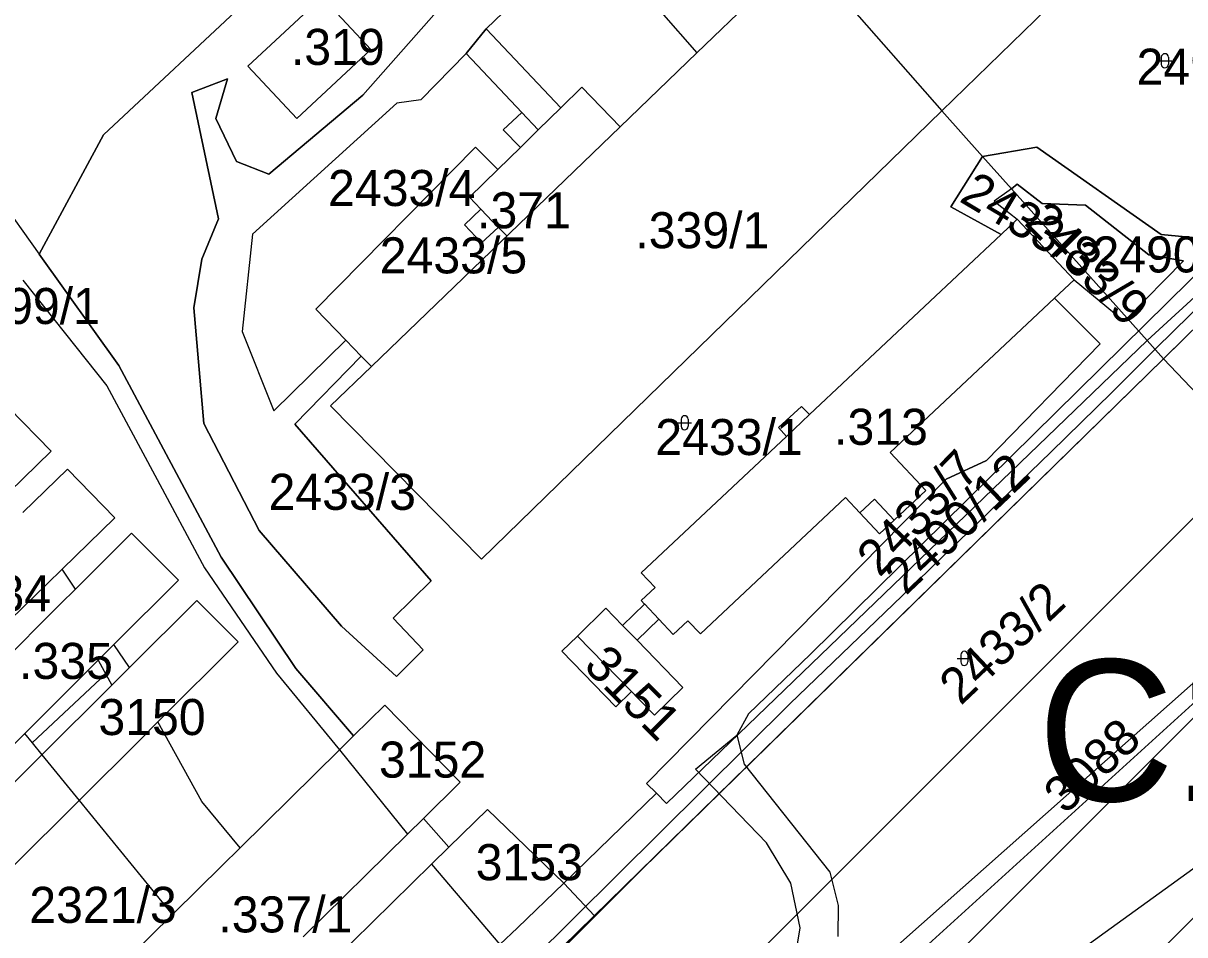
# Model space of a CAD drawing. Extents: x -564810 to -550519, y -1045831 to -1034011.
# Drawn here: x -552674.4 to -552510.1, y -1036898.7 to -1036769.7 of the extents above; entities that cross this region are included whole.
import ezdxf

# ---------------------------------------------------------------- set-up
doc = ezdxf.new("R2010")
doc.units = 0
for name, color, linetype in [('KN stav', 7, 'Continuous'), ('Obvod KPU', 7, 'Continuous'), ('Odvodněné plochy', 7, 'Continuous'), ('označ pol cest', 7, 'Continuous'), ('Parcelní čísla', 7, 'Continuous'), ('Polní cesty stavající', 7, 'Continuous'), ('přeložka st silnice', 7, 'Continuous'), ('Vedení VN', 7, 'Continuous'), ('Vrstva 22', 7, 'Continuous'), ('Vrstva 4', 7, 'Continuous'), ('zamokř ploch', 7, 'Continuous')]:
    doc.layers.add(name, color=color, linetype=linetype)

msp = doc.modelspace()

# ---------------------------------------------------------------- linework, layer by layer
at = {"layer": 'KN stav'}
for p, q in [((-552579.13, -1036773.89), (-552564.27, -1036759.56)), ((-552564.27, -1036759.56), (-552544.5, -1036782.12)), ((-552635.77, -1036759.98), (-552663.08, -1036785.51)), ((-552663.08, -1036785.51), (-552635.77, -1036759.98)), ((-552522.14, -1036760.33), (-552544.5, -1036782.12)), ((-552611.29, -1036762.75), (-552626.37, -1036779.87)), ((-552626.37, -1036779.87), (-552611.29, -1036762.75)), ((-552632.18, -1036766.02), (-552642.66, -1036775.77)), ((-552642.66, -1036775.77), (-552632.18, -1036766.02)), ((-552625.26, -1036773.45), (-552632.18, -1036766.02)), ((-552632.18, -1036766.02), (-552625.26, -1036773.45)), ((-552606.55, -1036768.2), (-552608.96, -1036770.49)), ((-552584.2, -1036768.13), (-552579.13, -1036773.89)), ((-552608.96, -1036770.49), (-552611.79, -1036773.98)), ((-552611.79, -1036773.98), (-552608.96, -1036770.49)), ((-552608.96, -1036770.49), (-552598.4, -1036781.7)), ((-552598.4, -1036781.7), (-552608.96, -1036770.49)), ((-552635.74, -1036783.2), (-552625.26, -1036773.45)), ((-552625.26, -1036773.45), (-552635.74, -1036783.2)), ((-552611.79, -1036773.98), (-552618.21, -1036780.53)), ((-552611.79, -1036773.98), (-552603.92, -1036782.33)), ((-552603.92, -1036782.33), (-552611.79, -1036773.98)), ((-552642.66, -1036775.77), (-552635.74, -1036783.2)), ((-552635.74, -1036783.2), (-552642.66, -1036775.77)), ((-552645.51, -1036777.59), (-552650.59, -1036779.49)), ((-552650.59, -1036779.49), (-552645.51, -1036777.59)), ((-552647.16, -1036783.17), (-552645.51, -1036777.59)), ((-552645.51, -1036777.59), (-552647.16, -1036783.17)), ((-552650.59, -1036779.49), (-552646.8, -1036797.4)), ((-552646.8, -1036797.4), (-552650.59, -1036779.49)), ((-552598.4, -1036781.7), (-552595.4, -1036778.76)), ((-552595.4, -1036778.76), (-552598.4, -1036781.7)), ((-552595.4, -1036778.76), (-552590, -1036784.37)), ((-552590, -1036784.37), (-552595.4, -1036778.76)), ((-552621.56, -1036781.02), (-552642, -1036799.54)), ((-552626.37, -1036779.87), (-552639.68, -1036791.04)), ((-552639.68, -1036791.04), (-552626.37, -1036779.87)), ((-552618.21, -1036780.53), (-552621.56, -1036781.02)), ((-552609.59, -1036845.55), (-552544.5, -1036782.12)), ((-552544.5, -1036782.12), (-552609.59, -1036845.55)), ((-552603.92, -1036782.33), (-552606.54, -1036784.81)), ((-552606.54, -1036784.81), (-552603.92, -1036782.33)), ((-552544.5, -1036782.12), (-552538.74, -1036788.56)), ((-552538.74, -1036788.56), (-552544.5, -1036782.12)), ((-552644.25, -1036789.26), (-552647.16, -1036783.17)), ((-552647.16, -1036783.17), (-552644.25, -1036789.26)), ((-552590, -1036784.37), (-552625.18, -1036818.29)), ((-552625.18, -1036818.29), (-552590, -1036784.37)), ((-552663.08, -1036785.51), (-552672.16, -1036802.37)), ((-552672.16, -1036802.37), (-552663.08, -1036785.51)), ((-552606.54, -1036784.81), (-552604.11, -1036787.29)), ((-552604.11, -1036787.29), (-552606.54, -1036784.81)), ((-552610.44, -1036787.23), (-552633.03, -1036810.15)), ((-552633.03, -1036810.15), (-552610.44, -1036787.23)), ((-552607.28, -1036790.4), (-552610.44, -1036787.23)), ((-552610.44, -1036787.23), (-552607.28, -1036790.4)), ((-552604.11, -1036787.29), (-552607.28, -1036790.4)), ((-552607.28, -1036790.4), (-552604.11, -1036787.29)), ((-552538.74, -1036788.56), (-552531.08, -1036787.24)), ((-552531.08, -1036787.24), (-552538.74, -1036788.56)), ((-552531.08, -1036787.24), (-552513.47, -1036799.61)), ((-552513.47, -1036799.61), (-552531.08, -1036787.24)), ((-552639.68, -1036791.04), (-552644.25, -1036789.26)), ((-552644.25, -1036789.26), (-552639.68, -1036791.04)), ((-552538.74, -1036788.56), (-552543.22, -1036795.67)), ((-552543.22, -1036795.67), (-552538.74, -1036788.56)), ((-552534.66, -1036793.12), (-552538.74, -1036788.56)), ((-552538.74, -1036788.56), (-552534.66, -1036793.12)), ((-552533.82, -1036792.5), (-552534.66, -1036793.12)), ((-552534.66, -1036793.12), (-552533.82, -1036792.5)), ((-552530.32, -1036795.23), (-552533.82, -1036792.5)), ((-552533.82, -1036792.5), (-552530.32, -1036795.23)), ((-552678.13, -1036794.01), (-552672.16, -1036802.37)), ((-552534.66, -1036793.12), (-552537.1, -1036794.9)), ((-552534.66, -1036793.12), (-552518.29, -1036811.43)), ((-552492.48, -1036793.46), (-552515.45, -1036814.59)), ((-552515.45, -1036814.59), (-552492.48, -1036793.46)), ((-552609.69, -1036796), (-552612.03, -1036798.21)), ((-552612.03, -1036798.21), (-552609.69, -1036796)), ((-552607.26, -1036798.59), (-552609.69, -1036796)), ((-552609.69, -1036796), (-552607.26, -1036798.59)), ((-552543.22, -1036795.67), (-552536.1, -1036799.59)), ((-552536.1, -1036799.59), (-552543.22, -1036795.67)), ((-552537.1, -1036794.9), (-552533.82, -1036797.45)), ((-552524.19, -1036795.45), (-552530.32, -1036795.23)), ((-552530.32, -1036795.23), (-552524.19, -1036795.45)), ((-552515.22, -1036802.46), (-552524.19, -1036795.45)), ((-552524.19, -1036795.45), (-552515.22, -1036802.46)), ((-552646.8, -1036797.4), (-552649.16, -1036803.08)), ((-552649.16, -1036803.08), (-552646.8, -1036797.4)), ((-552536.1, -1036799.59), (-552533.82, -1036797.45)), ((-552533.82, -1036797.45), (-552525.78, -1036806)), ((-552612.03, -1036798.21), (-552609.6, -1036800.79)), ((-552609.6, -1036800.79), (-552612.03, -1036798.21)), ((-552609.6, -1036800.79), (-552607.26, -1036798.59)), ((-552607.26, -1036798.59), (-552609.6, -1036800.79)), ((-552642, -1036799.54), (-552643.44, -1036813.31)), ((-552536.1, -1036799.59), (-552563.2, -1036825.07)), ((-552563.2, -1036825.07), (-552536.1, -1036799.59)), ((-552513.47, -1036799.61), (-552506.58, -1036800.27)), ((-552506.58, -1036800.27), (-552513.47, -1036799.61)), ((-552672.16, -1036802.37), (-552660.89, -1036818.15)), ((-552660.89, -1036818.15), (-552672.16, -1036802.37)), ((-552510.3, -1036803.33), (-552515.22, -1036802.46)), ((-552515.22, -1036802.46), (-552510.3, -1036803.33)), ((-552649.16, -1036803.08), (-552650.29, -1036809.99)), ((-552650.29, -1036809.99), (-552649.16, -1036803.08)), ((-552518.29, -1036811.43), (-552510.3, -1036803.33)), ((-552510.3, -1036803.33), (-552518.29, -1036811.43)), ((-552674.46, -1036806.04), (-552662.61, -1036821.01)), ((-552525.78, -1036806), (-552528.55, -1036808.6)), ((-552525.78, -1036806), (-552518.72, -1036811.87)), ((-552551.8, -1036830.46), (-552528.55, -1036808.6)), ((-552528.55, -1036808.6), (-552551.8, -1036830.46)), ((-552528.55, -1036808.6), (-552522.11, -1036815.05)), ((-552522.11, -1036815.05), (-552528.55, -1036808.6)), ((-552650.29, -1036809.99), (-552648.88, -1036826.35)), ((-552648.88, -1036826.35), (-552650.29, -1036809.99)), ((-552633.03, -1036810.15), (-552628.79, -1036814.55)), ((-552628.79, -1036814.55), (-552633.03, -1036810.15)), ((-552518.72, -1036811.87), (-552518.29, -1036811.43)), ((-552515.45, -1036814.59), (-552518.29, -1036811.43)), ((-552518.29, -1036811.43), (-552515.45, -1036814.59)), ((-552643.44, -1036813.31), (-552638.96, -1036824.56)), ((-552513.12, -1036817.19), (-552509.97, -1036814.09)), ((-552638.96, -1036824.56), (-552628.79, -1036814.55)), ((-552628.79, -1036814.55), (-552626.63, -1036816.79)), ((-552626.63, -1036816.79), (-552628.79, -1036814.55)), ((-552583.43, -1036880.08), (-552515.45, -1036814.59)), ((-552522.11, -1036815.05), (-552538.19, -1036831.58)), ((-552538.19, -1036831.58), (-552522.11, -1036815.05)), ((-552515.45, -1036814.59), (-552513.12, -1036817.19)), ((-552636.02, -1036826.45), (-552626.63, -1036816.79)), ((-552626.63, -1036816.79), (-552636.02, -1036826.45)), ((-552626.63, -1036816.79), (-552625.18, -1036818.29)), ((-552625.18, -1036818.29), (-552626.63, -1036816.79)), ((-552593.61, -1036895.97), (-552513.12, -1036817.19)), ((-552513.12, -1036817.19), (-552487.61, -1036844.11)), ((-552660.89, -1036818.15), (-552646.45, -1036845.26)), ((-552646.45, -1036845.26), (-552660.89, -1036818.15)), ((-552625.18, -1036818.29), (-552630.95, -1036823.85)), ((-552630.95, -1036823.85), (-552625.18, -1036818.29)), ((-552662.61, -1036821.01), (-552655.82, -1036833.66)), ((-552630.95, -1036823.85), (-552609.59, -1036845.55)), ((-552609.59, -1036845.55), (-552630.95, -1036823.85)), ((-552564.33, -1036823.93), (-552567.6, -1036826.89)), ((-552567.6, -1036826.89), (-552564.33, -1036823.93)), ((-552563.2, -1036825.07), (-552564.33, -1036823.93)), ((-552564.33, -1036823.93), (-552563.2, -1036825.07)), ((-552670.49, -1036830.25), (-552676.47, -1036824.14)), ((-552648.88, -1036826.35), (-552641.03, -1036841.49)), ((-552641.03, -1036841.49), (-552648.88, -1036826.35)), ((-552616.73, -1036848.58), (-552636.02, -1036826.45)), ((-552636.02, -1036826.45), (-552616.73, -1036848.58)), ((-552567.6, -1036826.89), (-552566.48, -1036828.16)), ((-552566.48, -1036828.16), (-552567.6, -1036826.89)), ((-552566.48, -1036828.16), (-552587.02, -1036847.47)), ((-552587.02, -1036847.47), (-552566.48, -1036828.16)), ((-552676.43, -1036836.06), (-552670.49, -1036830.25)), ((-552546.77, -1036835.82), (-552551.8, -1036830.46)), ((-552551.8, -1036830.46), (-552546.77, -1036835.82)), ((-552538.19, -1036831.58), (-552543.88, -1036834.2)), ((-552543.88, -1036834.2), (-552538.19, -1036831.58)), ((-552668.16, -1036832.81), (-552674.46, -1036838.94)), ((-552661.47, -1036839.68), (-552668.16, -1036832.81)), ((-552655.82, -1036833.66), (-552648.79, -1036846.75)), ((-552543.88, -1036834.2), (-552586.27, -1036877.24)), ((-552586.27, -1036877.24), (-552543.88, -1036834.2)), ((-552578.65, -1036856.09), (-552558.14, -1036836.8)), ((-552558.14, -1036836.8), (-552578.65, -1036856.09)), ((-552558.14, -1036836.8), (-552556.08, -1036838.99)), ((-552556.08, -1036838.99), (-552558.14, -1036836.8)), ((-552551.24, -1036840.02), (-552546.77, -1036835.82)), ((-552546.77, -1036835.82), (-552551.24, -1036840.02)), ((-552668.94, -1036846.95), (-552661.47, -1036839.68)), ((-552556.08, -1036838.99), (-552553.3, -1036841.95)), ((-552553.3, -1036841.95), (-552556.08, -1036838.99)), ((-552553.3, -1036841.95), (-552551.24, -1036840.02)), ((-552551.24, -1036840.02), (-552553.3, -1036841.95)), ((-552659.09, -1036841.84), (-552667.02, -1036849.75)), ((-552652.46, -1036848.48), (-552659.09, -1036841.84)), ((-552641.03, -1036841.49), (-552629.4, -1036855.02)), ((-552629.4, -1036855.02), (-552641.03, -1036841.49)), ((-552646.45, -1036845.26), (-552635.85, -1036860.99)), ((-552635.85, -1036860.99), (-552646.45, -1036845.26)), ((-552487.61, -1036844.11), (-552580.96, -1036926.91)), ((-552486.3, -1036845.34), (-552578.84, -1036929.45)), ((-552668.94, -1036846.95), (-552671.06, -1036849.01)), ((-552667.02, -1036849.75), (-552668.94, -1036846.95)), ((-552648.79, -1036846.75), (-552638.62, -1036861.63)), ((-552661.61, -1036857.61), (-552652.46, -1036848.48)), ((-552622.12, -1036853.88), (-552616.73, -1036848.58)), ((-552616.73, -1036848.58), (-552622.12, -1036853.88)), ((-552587.02, -1036847.47), (-552585.06, -1036849.55)), ((-552585.06, -1036849.55), (-552587.02, -1036847.47)), ((-552671.06, -1036849.01), (-552690.78, -1036868.2)), ((-552669.13, -1036851.86), (-552667.02, -1036849.75)), ((-552585.06, -1036849.55), (-552587, -1036851.37)), ((-552587, -1036851.37), (-552585.06, -1036849.55)), ((-552691.29, -1036873.98), (-552669.13, -1036851.86)), ((-552649.86, -1036851.37), (-552659.38, -1036860.85)), ((-552644.01, -1036857.24), (-552649.86, -1036851.37)), ((-552586.53, -1036851.87), (-552589.65, -1036854.9)), ((-552589.65, -1036854.9), (-552586.53, -1036851.87)), ((-552587, -1036851.37), (-552586.53, -1036851.87)), ((-552586.53, -1036851.87), (-552587, -1036851.37)), ((-552629.4, -1036855.02), (-552621.65, -1036862.11)), ((-552621.65, -1036862.11), (-552629.4, -1036855.02)), ((-552617.87, -1036858.33), (-552622.12, -1036853.88)), ((-552622.12, -1036853.88), (-552617.87, -1036858.33)), ((-552589.65, -1036854.9), (-552587.61, -1036857)), ((-552587.61, -1036857), (-552589.65, -1036854.9)), ((-552587.61, -1036857), (-552584.53, -1036854)), ((-552584.53, -1036854), (-552587.61, -1036857)), ((-552584.53, -1036854), (-552582.48, -1036856.18)), ((-552582.48, -1036856.18), (-552584.53, -1036854)), ((-552582.48, -1036856.18), (-552580.4, -1036854.23)), ((-552580.4, -1036854.23), (-552582.48, -1036856.18)), ((-552580.4, -1036854.23), (-552578.65, -1036856.09)), ((-552578.65, -1036856.09), (-552580.4, -1036854.23)), ((-552596.04, -1036856.4), (-552598.25, -1036858.56)), ((-552598.25, -1036858.56), (-552596.04, -1036856.4)), ((-552588.39, -1036864.25), (-552596.04, -1036856.4)), ((-552596.04, -1036856.4), (-552588.39, -1036864.25)), ((-552661.61, -1036857.61), (-552663.82, -1036859.82)), ((-552659.38, -1036860.85), (-552661.61, -1036857.61)), ((-552655.37, -1036868.56), (-552644.01, -1036857.24)), ((-552621.65, -1036862.11), (-552617.87, -1036858.33)), ((-552617.87, -1036858.33), (-552621.65, -1036862.11)), ((-552663.82, -1036859.82), (-552674.24, -1036870.22)), ((-552598.25, -1036858.56), (-552590.61, -1036866.41)), ((-552590.61, -1036866.41), (-552598.25, -1036858.56)), ((-552661.87, -1036863.33), (-552659.38, -1036860.85)), ((-552638.62, -1036861.63), (-552629.7, -1036872.51)), ((-552635.85, -1036860.99), (-552627.7, -1036870.54)), ((-552627.7, -1036870.54), (-552635.85, -1036860.99)), ((-552661.87, -1036863.33), (-552671.79, -1036873.21)), ((-552590.61, -1036866.41), (-552588.39, -1036864.25)), ((-552588.39, -1036864.25), (-552590.61, -1036866.41)), ((-552623.29, -1036866.19), (-552627.7, -1036870.54)), ((-552627.7, -1036870.54), (-552623.29, -1036866.19)), ((-552612.6, -1036877.05), (-552623.29, -1036866.19)), ((-552623.29, -1036866.19), (-552612.6, -1036877.05)), ((-552655.37, -1036868.56), (-552657.85, -1036871.02)), ((-552649.14, -1036879.82), (-552655.37, -1036868.56)), ((-552674.24, -1036870.22), (-552684.66, -1036880.62)), ((-552666.52, -1036879.66), (-552657.85, -1036871.02)), ((-552627.7, -1036870.54), (-552629.7, -1036872.51)), ((-552671.79, -1036873.21), (-552681.89, -1036883.27)), ((-552629.7, -1036872.51), (-552643.73, -1036886.34)), ((-552629.7, -1036872.51), (-552620.09, -1036884.43)), ((-552617.83, -1036882.2), (-552612.6, -1036877.05)), ((-552612.6, -1036877.05), (-552617.83, -1036882.2)), ((-552586.27, -1036877.24), (-552584.87, -1036878.64)), ((-552584.87, -1036878.64), (-552586.27, -1036877.24)), ((-552676.04, -1036889.14), (-552666.52, -1036879.66)), ((-552643.73, -1036886.34), (-552649.14, -1036879.82)), ((-552584.87, -1036878.64), (-552597.97, -1036891.37)), ((-552597.97, -1036891.37), (-552584.87, -1036878.64)), ((-552584.87, -1036878.64), (-552583.43, -1036880.08)), ((-552608.75, -1036880.92), (-552614.22, -1036886.28)), ((-552614.22, -1036886.28), (-552608.75, -1036880.92)), ((-552597.97, -1036891.37), (-552608.75, -1036880.92)), ((-552608.75, -1036880.92), (-552597.97, -1036891.37)), ((-552617.83, -1036882.2), (-552620.09, -1036884.43)), ((-552614.22, -1036886.28), (-552617.83, -1036882.2)), ((-552617.83, -1036882.2), (-552614.22, -1036886.28)), ((-552620.09, -1036884.43), (-552634.85, -1036898.97)), ((-552646.34, -1036888.91), (-552643.73, -1036886.34)), ((-552616.66, -1036888.68), (-552614.22, -1036886.28)), ((-552661.71, -1036904.05), (-552646.34, -1036888.91)), ((-552631.38, -1036903.1), (-552616.66, -1036888.68)), ((-552616.66, -1036888.68), (-552606.99, -1036900.06)), ((-552597.97, -1036891.37), (-552604.5, -1036897.66)), ((-552593.61, -1036895.97), (-552597.97, -1036891.37)), ((-552600.32, -1036902.47), (-552593.61, -1036895.97)), ((-552604.5, -1036897.66), (-552606.99, -1036900.06))]:
    msp.add_line(p, q, dxfattribs=at)
at = {"layer": 'Obvod KPU'}
for p, q in [((-552505.49, -1036807.14), (-552511.97, -1036813.5)), ((-552511.97, -1036813.5), (-552514.05, -1036815.54)), ((-552514.05, -1036815.54), (-552516.22, -1036817.71)), ((-552516.22, -1036817.71), (-552520.47, -1036821.96)), ((-552520.47, -1036821.96), (-552529.09, -1036830.4)), ((-552529.09, -1036830.4), (-552542.1, -1036842.99)), ((-552542.1, -1036842.99), (-552544.33, -1036845.1)), ((-552544.33, -1036845.1), (-552546.44, -1036847.18)), ((-552546.44, -1036847.18), (-552566, -1036865.97)), ((-552566, -1036865.97), (-552627.45, -1036926.95))]:
    msp.add_line(p, q, dxfattribs=at)
at = {"layer": 'Odvodněné plochy'}
msp.add_lwpolyline([(-552600.32, -1036902.47), (-552513.12, -1036817.19), (-552474.84, -1036779.58), (-552354.8, -1036592.74), (-552400, -1036374.74), (-552430.13, -1036308.64), (-552395.94, -1036293.42), (-552343.81, -1036274.77), (-552167.6, -1036269.39), (-552155.18, -1036416.65), (-552140.47, -1036422.98), (-552086.82, -1036466.24), (-552045.42, -1036498.21), (-551912.44, -1036565.02)], dxfattribs=at)
at = {"layer": 'Polní cesty stavající'}
msp.add_line((-552579.34, -1036875.24), (-552573.49, -1036870.43), dxfattribs=at)
for points in [[(-552491.36, -1036767.87), (-552488.16, -1036773.54), (-552487.45, -1036779.03), (-552488.76, -1036784.19), (-552493.67, -1036790.6), (-552563.08, -1036858.95), (-552571.86, -1036867.39), (-552573.49, -1036870.43)], [(-552565.67, -1036904.57), (-552564.53, -1036897.69), (-552565.84, -1036891.35), (-552569.31, -1036885.64), (-552579.34, -1036875.24), (-552573.49, -1036870.43), (-552572.45, -1036874.51), (-552560.36, -1036889.81), (-552559.18, -1036894.53), (-552559.21, -1036898.92)]]:
    msp.add_lwpolyline(points, dxfattribs=at)
at = {"layer": 'přeložka st silnice'}
for p, q in [((-552722.77, -1037053.54), (-552113.75, -1036444.53)), ((-552610.63, -1036969.69), (-552098.09, -1036457.15)), ((-552595.92, -1036983.27), (-552082.35, -1036469.69)), ((-552627.19, -1036929.68), (-552584.97, -1036887.46))]:
    msp.add_line(p, q, dxfattribs=at)
at = {"layer": 'Vedení VN'}
msp.add_lwpolyline([(-554311.13, -1038894.55), (-554183.26, -1038768.06), (-553948.71, -1038736.97), (-553887.24, -1038715.77), (-553721.22, -1038534.86), (-553615.96, -1038471.97), (-553583.46, -1038409.78), (-553495.15, -1038284), (-553204.09, -1037884.03), (-552966, -1037802.05), (-552952.58, -1037796.4), (-552903.13, -1037697.47), (-552835.31, -1037471.34), (-552755.48, -1037231.07), (-552629.72, -1036976.67), (-552323.11, -1036754.78)], dxfattribs=at)
at = {"layer": 'Vrstva 4'}
for p, q in [((-552590, -1036784.37), (-552579.13, -1036773.89)), ((-552603.92, -1036782.33), (-552601.58, -1036784.81)), ((-552601.58, -1036784.81), (-552598.4, -1036781.7)), ((-552604.11, -1036787.29), (-552601.58, -1036784.81)), ((-552607.28, -1036790.39), (-552611.31, -1036794.34)), ((-552609.69, -1036796), (-552611.31, -1036794.34)), ((-552606.03, -1036799.81), (-552607.26, -1036798.58)), ((-552566.48, -1036828.16), (-552563.2, -1036825.07)), ((-552554.03, -1036837.05), (-552556.08, -1036838.99)), ((-552551.24, -1036840.02), (-552554.03, -1036837.05)), ((-552586.53, -1036851.86), (-552584.53, -1036854)), ((-552596.04, -1036856.4), (-552592.01, -1036852.48)), ((-552592.01, -1036852.48), (-552589.65, -1036854.9)), ((-552587.61, -1036857), (-552581.12, -1036863.67)), ((-552663.82, -1036859.82), (-552661.87, -1036863.33)), ((-552673.18, -1036871.51), (-552662.74, -1036861.76)), ((-552585.15, -1036867.59), (-552588.4, -1036864.25)), ((-552581.12, -1036863.67), (-552585.15, -1036867.59)), ((-552674.24, -1036870.21), (-552673.18, -1036871.51)), ((-552673.18, -1036871.51), (-552671.79, -1036873.21)), ((-552671.79, -1036873.21), (-552666.52, -1036879.66)), ((-552666.52, -1036879.66), (-552653.34, -1036895.8))]:
    msp.add_line(p, q, dxfattribs=at)
at = {"layer": 'zamokř ploch'}
for p, q in [((-552513.45, -1036774.52), (-552513.45, -1036775.52)), ((-552512.45, -1036774.52), (-552512.45, -1036775.52)), ((-552513.95, -1036775.02), (-552511.95, -1036775.02)), ((-552581.88, -1036826.23), (-552579.88, -1036826.23)), ((-552581.38, -1036825.73), (-552581.38, -1036826.73)), ((-552580.38, -1036825.73), (-552580.38, -1036826.73)), ((-552542.32, -1036859.56), (-552540.32, -1036859.56)), ((-552541.82, -1036859.06), (-552541.82, -1036860.06)), ((-552540.82, -1036859.06), (-552540.82, -1036860.06))]:
    msp.add_line(p, q, dxfattribs=at)
for centre, start, end in [((-552512.95, -1036774.52), 0, 180), ((-552512.95, -1036775.52), 180, 0), ((-552580.88, -1036825.73), 0, 180), ((-552580.88, -1036826.73), 180, 0), ((-552541.32, -1036859.06), 0, 180), ((-552541.32, -1036860.06), 180, 0)]:
    msp.add_arc(centre, 0.5, start, end, dxfattribs=at)

# ---------------------------------------------------------------- texts
at = {"layer": 'označ pol cest'}
msp.add_text('C11', height=20, dxfattribs=at).set_placement((-552530.95, -1036879.75))
at = {"layer": 'Parcelní čísla'}
for s, p in [('2490/5', (-552516.95, -1036778.41)), ('2433/4', (-552631.31, -1036795.57)), ('2433/5', (-552624, -1036805.1)), ('2490/18', (-552523.19, -1036804.97)), ('2399/1', (-552684.44, -1036812.26)), ('2433/1', (-552585.02, -1036830.8)), ('2433/3', (-552639.73, -1036838.55)), ('3150', (-552663.79, -1036870.41)), ('3152', (-552624.11, -1036876.43)), ('3153', (-552610.43, -1036890.94)), ('2321/3', (-552673.57, -1036896.98))]:
    msp.add_text(s, height=5.1, dxfattribs=at).set_placement(p)
for s, rotation, p in [('2433/8', 329.1955, (-552542.19, -1036794.83)), ('2433/9', 314.5342, (-552533, -1036798.05)), ('2433/7', 46.0656, (-552553.29, -1036848.2)), ('2490/12', 43.4166, (-552549.6, -1036850.76)), ('2433/2', 43.4166, (-552541.82, -1036866.33)), ('3151', 315, (-552595.33, -1036860.82)), ('3088', 43.4166, (-552527.04, -1036881.75))]:
    msp.add_text(s, height=5.1, rotation=rotation, dxfattribs=at).set_placement(p)
at = {"layer": 'Vrstva 22'}
for s, p in [('.319', (-552636.57, -1036775.61)), ('.371', (-552610.23, -1036798.72)), ('.339/1', (-552587.85, -1036801.54)), ('.313', (-552559.74, -1036829.35)), ('.334', (-552683.76, -1036852.89)), ('.335', (-552675.01, -1036862.47)), ('.337/1', (-552646.82, -1036898.33))]:
    msp.add_text(s, height=5.1, dxfattribs=at).set_placement(p)

doc.saveas('drawing.dxf')
